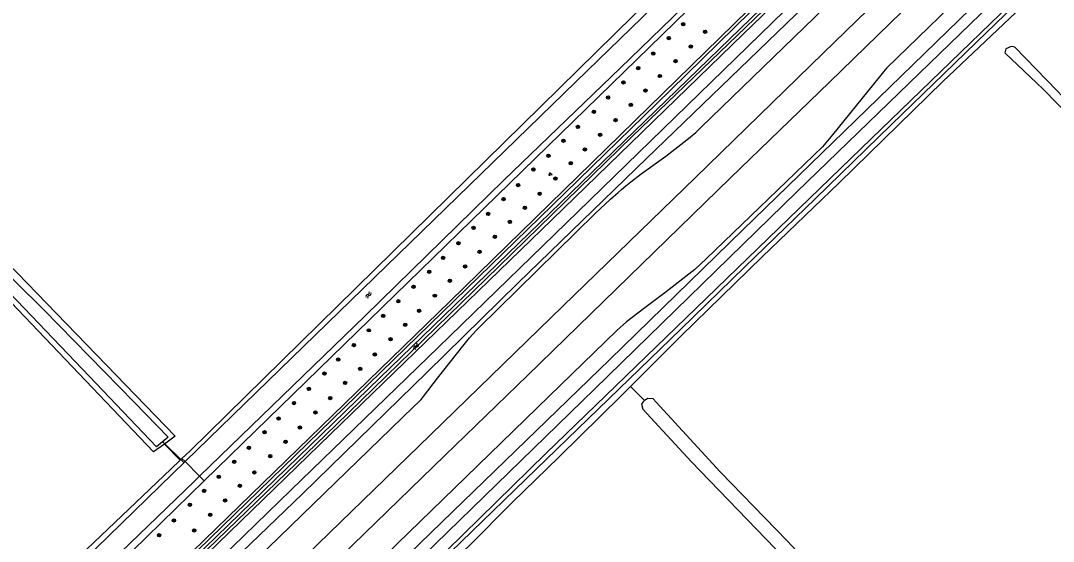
# Model space of a CAD drawing. Extents: x 137999 to 141000, y 397500 to 400501.
# Drawn here: x 139557.6 to 139806.3, y 400079.1 to 400204.3 of the extents above; entities that cross this region are included whole.
import ezdxf

# ---------------------------------------------------------------- set-up
doc = ezdxf.new("R2010")
doc.units = 0
for name, color, linetype in [('gg-knt-BGT kruinlijn', 7, 'Continuous'), ('gg-knt-bronhoudergrens', 7, 'Continuous'), ('gg-kntw-bovenkant insteek waterloop', 7, 'Continuous'), ('gg-kntw-waterlijn', 7, 'Continuous'), ('gg-kwrk-duiker nz buis', 7, 'Continuous'), ('gt-grn-vlakafsluiter', 7, 'Continuous'), ('gt-symb-boom', 7, 'Continuous'), ('gt-symb-groenvak', 7, 'Continuous'), ('gt-symb-watersymbool', 7, 'Continuous'), ('gx-grn-maaiveld', 7, 'Continuous')]:
    doc.layers.add(name, color=color, linetype=linetype)

# ---------------------------------------------------------------- blocks, each defined once
blk = doc.blocks.new('gt0-BOOM')
at = {"layer": 'gt-symb-boom'}
for radius in [0.4, 0.2]:
    blk.add_circle((0, 0), radius, dxfattribs=at)
blk = doc.blocks.new('gt0-GRVAK')
at = {"layer": 'gt-symb-groenvak'}
for p, q in [((-0.11, 0.19), (-0.23, 0.24)), ((-0.18, 0.15), (0.09, 0.15)), ((-0.09, 0.21), (-0.16, 0.32)), ((-0.05, 0.21), (-0.05, 0.39)), ((0, 0.21), (0.06, 0.32)), ((0.02, 0.19), (0.13, 0.24)), ((0.26, -0.05), (0.2, 0.06)), ((0.31, -0.05), (0.31, 0.13)), ((0.35, -0.05), (0.41, 0.06)), ((-0.24, -0.23), (-0.36, -0.18)), ((-0.32, -0.26), (-0.05, -0.26)), ((-0.23, -0.21), (-0.29, -0.09)), ((-0.18, -0.2), (-0.18, -0.02)), ((-0.14, -0.21), (-0.07, -0.09)), ((-0.12, -0.23), (0, -0.18)), ((0.24, -0.07), (0.12, -0.02)), ((0.17, -0.11), (0.44, -0.11)), ((0.37, -0.07), (0.49, -0.02))]:
    blk.add_line(p, q, dxfattribs=at)
blk = doc.blocks.new('gt0-WA')
at = {"layer": 'gt-symb-watersymbool'}
for centre, start, end in [((-0.32, 0.02), 28.0725, 151.9275), ((0.43, 0.42), 208.0725, 331.9275), ((-0.32, -0.43), 28.0725, 151.9275), ((0.43, -0.03), 208.0725, 331.9275)]:
    blk.add_arc(centre, 0.425, start, end, dxfattribs=at)

msp = doc.modelspace()

# ---------------------------------------------------------------- linework, layer by layer
at = {"layer": 'gg-knt-BGT kruinlijn'}
for p, q in [((139731.7, 400201.19), (139769.19, 400237.46)), ((139685.6, 400156.54), (139731.7, 400201.19)), ((139632.25, 400104.88), (139685.6, 400156.54)), ((139585.75, 400059.86), (139632.25, 400104.88))]:
    msp.add_line(p, q, dxfattribs=at)
at = {"layer": 'gg-knt-bronhoudergrens'}
msp.add_line((139592.24, 400102.47), (139596.06, 400098.59), dxfattribs=at)
at = {"layer": 'gg-kntw-bovenkant insteek waterloop'}
for p, q in [((139779.81, 400278.78), (139598.35, 400100.78)), ((139786.53, 400273.44), (139601.81, 400093.62)), ((139551.02, 400149.59), (139594.84, 400104.36)), ((139589.64, 400100.58), (139549.65, 400142.46)), ((139592.24, 400102.47), (139589.64, 400100.58)), ((139594.84, 400104.36), (139592.24, 400102.47)), ((139596.48, 400099), (139598.35, 400100.78)), ((139596.06, 400098.59), (139593.77, 400096.41)), ((139596.48, 400099), (139596.06, 400098.59)), ((139601.81, 400093.62), (139505.62, 400000))]:
    msp.add_line(p, q, dxfattribs=at)
for points in [[(139519.93, 400000), (139661.01, 400136.87), (139794.27, 400266.92)], [(139593.77, 400096.41), (139560.2, 400064.49), (139493.23, 400000)]]:
    msp.add_lwpolyline(points, dxfattribs=at)
at = {"layer": 'gg-kntw-waterlijn'}
for points in [[(139781.44, 400277.49), (139756.9, 400253.24), (139694.12, 400192.31), (139597.21, 400098.26)], [(139785.22, 400274.49), (139772.73, 400261.76), (139754.31, 400243.61), (139701.99, 400192.87), (139674, 400165.94), (139640.61, 400133.32), (139600.68, 400094.76)], [(139529.49, 400008.27), (139685.62, 400159.86), (139714.09, 400187.61), (139733.36, 400206.43), (139776.85, 400248.47), (139795.6, 400267.08), (139795.07, 400267.7)], [(139796.26, 400268.86), (139797.49, 400267.92), (139797.49, 400266.96), (139783.21, 400252.96), (139760.59, 400231.18), (139741.03, 400212.33), (139669.84, 400143.36), (139644.12, 400118.43), (139604.84, 400080.32), (139561.52, 400038.22)], [(139549.48, 400148.27), (139563.27, 400134.68), (139584.94, 400112.59), (139593.17, 400104.15), (139590.38, 400101.79), (139574.22, 400118.71), (139551.45, 400142.47), (139548.62, 400145.4)], [(139597.21, 400098.26), (139547.95, 400050.45), (139478.83, 399982.37), (139433.17, 399938.26), (139368.08, 399875.37), (139332.18, 399840.69), (139322.05, 399831.79), (139320.92, 399829.14), (139322.96, 399827.04), (139324.61, 399827.5), (139326.3, 399828.33), (139337.87, 399839.3), (139393.92, 399893.52), (139465.77, 399963.03), (139529.7, 400025.59), (139577.16, 400072.04), (139599.54, 400093.66), (139600.68, 400094.76)]]:
    msp.add_lwpolyline(points, dxfattribs=at)
at = {"layer": 'gg-kwrk-duiker nz buis'}
msp.add_line((139591.69, 400103.18), (139596.82, 400098.12), dxfattribs=at)
at = {"layer": 'gt-grn-vlakafsluiter'}
for p, q in [((139596.48, 400099), (139597.21, 400098.26)), ((139597.21, 400098.26), (139600.68, 400094.76)), ((139601.81, 400093.62), (139600.68, 400094.76))]:
    msp.add_line(p, q, dxfattribs=at)
at = {"layer": 'gx-grn-maaiveld'}
msp.add_line((139704.47, 400116.3), (139707.87, 400112.93), dxfattribs=at)
for points in [[(139768.58, 400238.13), (139738.58, 400208.85), (139704.96, 400176.55), (139672.73, 400145.16), (139633.57, 400107.13), (139588.19, 400063.21), (139537.7, 400014.17)], [(139704.47, 400116.3), (139716.69, 400128.5), (139736.21, 400147.49), (139754.72, 400165.36), (139779.69, 400189.71), (139797.21, 400206.3), (139812.1, 400220.66), (139823.75, 400231.6), (139831.29, 400238.68)], [(139771.03, 400235.44), (139726.87, 400192.43), (139691.8, 400158.31), (139658.22, 400125.76), (139622.67, 400091.41), (139572.11, 400042.3), (139533.97, 400005.33), (139503.79, 399976.06)], [(139772.86, 400233.45), (139746.53, 400207.95), (139708.34, 400171.14), (139677.37, 400141.16), (139655.48, 400119.79), (139625.47, 400090.55), (139596.38, 400062.5), (139564.47, 400031.43), (139537.99, 400005.79), (139505.53, 399974.16)], [(139595.76, 400056.71), (139652.22, 400111.42), (139653.51, 400112.62), (139654.07, 400113.22), (139654.62, 400113.94), (139658.04, 400118.35), (139664.4, 400126.4), (139665.74, 400128.03), (139666.53, 400128.94), (139667.33, 400129.84), (139668.03, 400130.55), (139695.93, 400157.94), (139699.67, 400161.39), (139701.49, 400162.99), (139702.33, 400163.71), (139703.38, 400164.58), (139704.56, 400165.55), (139707.02, 400167.45), (139712.99, 400171.76), (139718.07, 400175.68), (139720.2, 400177.44), (139721.5, 400178.7), (139753.72, 400209.96), (139775.22, 400230.86)], [(139513.21, 399965.81), (139534.84, 399986.86), (139570.29, 400021.18), (139615.67, 400065.34), (139653.48, 400101.98), (139688.15, 400135.64), (139720.14, 400166.63), (139750.85, 400196.5), (139780.39, 400225.21)], [(139784.48, 400220.74), (139775.68, 400212.19), (139752.38, 400189.56), (139728.43, 400166.41), (139697.97, 400136.76), (139679.68, 400118.99), (139659.76, 400099.75), (139637.58, 400078.22), (139614.75, 400056.07), (139594.06, 400036), (139577.95, 400020.36), (139550.91, 399994.1), (139527.32, 399971.21), (139517.24, 399961.42)], [(139655.94, 400071.42), (139679.2, 400093.96), (139696.76, 400110.93), (139716.57, 400130.13), (139731.97, 400145.09), (139749, 400161.59), (139767.23, 400179.29), (139787.66, 400199.06), (139806.45, 400217.26)], [(139789.35, 400215.41), (139781.35, 400207.66), (139766.14, 400192.93), (139762.98, 400189.06), (139753.08, 400176.87), (139750.68, 400174.01), (139735.51, 400159.42), (139722.77, 400147.11), (139719.92, 400144.51), (139713.07, 400139.11), (139707.88, 400135.24), (139703.47, 400131.88), (139701.21, 400129.83), (139684.91, 400114), (139664.8, 400094.48), (139642.85, 400073.21)], [(139791.89, 400212.63), (139761.38, 400182.93), (139731.49, 400154.03), (139699.47, 400122.81), (139661.65, 400086.22), (139630.01, 400055.55), (139600.4, 400026.8), (139571.21, 399998.43), (139546.19, 399974.23), (139524.65, 399953.36)], [(139793.63, 400210.73), (139744.54, 400163.17), (139695.8, 400115.7), (139636.78, 400058.38), (139575.88, 399999.48), (139526.45, 399951.4)], [(139528.41, 399949.27), (139569.48, 399989.09), (139606.79, 400025.18), (139648.23, 400065.09), (139684.08, 400100.18), (139720.29, 400135.21), (139762.4, 400175.89), (139795.92, 400208.23)], [(139858.97, 400133.15), (139845.98, 400146.42), (139809.62, 400184.9), (139807.19, 400187.46), (139796.98, 400197.93), (139796.62, 400198.02), (139796.58, 400198.03), (139796.12, 400198.14), (139794.83, 400197.59), (139794.62, 400196.62), (139802.32, 400189.31), (139803.85, 400187.86), (139810.49, 400181.02), (139831.01, 400159.87), (139843.07, 400146.95), (139855.75, 400134.45), (139859.35, 400130.72), (139863.61, 400126.3)], [(139624.52, 400038.93), (139630.23, 400044.48), (139637.46, 400051.5), (139638.41, 400052.42), (139656.87, 400070.22), (139663.49, 400076.03), (139664.54, 400076.95), (139665.62, 400078.04), (139675.94, 400088.42), (139687.26, 400099.43), (139702.24, 400114.08), (139704.47, 400116.3)], [(139707.87, 400112.93), (139707.43, 400112.6), (139707.11, 400112.06), (139707.44, 400110.88), (139719.07, 400098.26), (139741.55, 400075.07), (139760.57, 400054.77), (139768.28, 400046.32), (139771.87, 400042.91), (139775.56, 400039.06), (139789.46, 400024.42), (139825.31, 399987.12), (139825.74, 399987.34), (139826.53, 399987.93), (139826.65, 399988.02)], [(139826.65, 399988.02), (139827.35, 399988.54), (139827.45, 399989.05), (139827.45, 399989.08), (139827.35, 399989.76), (139827.34, 399989.83), (139826.79, 399990.58), (139825.86, 399991.29), (139823.87, 399992.82), (139806.96, 400010.84), (139797.79, 400020.61), (139789.88, 400028.83), (139778.35, 400040.8), (139774.11, 400045.29), (139773.67, 400045.83), (139772.81, 400046.57), (139770.85, 400048.5), (139742.17, 400079.17), (139726.09, 400095.84), (139710.64, 400112.57), (139709.9, 400113.37), (139709.81, 400113.38), (139708.61, 400113.47), (139707.87, 400112.93)]]:
    msp.add_lwpolyline(points, dxfattribs=at)

# ---------------------------------------------------------------- block references
at = {"layer": 'gt-symb-boom'}
for p in [(139717.16, 400203.46), (139722.42, 400201.66), (139713.66, 400200.13), (139718.99, 400198.09), (139709.96, 400196.4), (139715.31, 400194.61), (139706.34, 400192.93), (139702.77, 400189.46), (139711.54, 400191.02), (139708.07, 400187.52), (139699.07, 400185.85), (139704.55, 400184.07), (139695.65, 400182.42), (139700.88, 400180.41), (139691.81, 400178.79), (139697.15, 400176.9), (139688.32, 400175.46), (139684.71, 400171.83), (139693.5, 400173.36), (139690.08, 400170.03), (139681.1, 400168.53), (139677.42, 400164.79), (139686.4, 400166.35), (139682.6, 400162.71), (139673.92, 400161.4), (139679.03, 400159.33), (139670.18, 400157.83), (139666.7, 400154.49), (139675.42, 400155.91), (139671.83, 400152.34), (139663.03, 400150.8), (139659.35, 400147.27), (139668.14, 400148.74), (139664.63, 400145.23), (139656, 400143.92), (139660.99, 400141.78), (139652.26, 400140.32), (139648.57, 400136.85), (139657.36, 400138.18), (139653.55, 400134.54), (139644.92, 400133.32), (139641.46, 400129.84), (139650.22, 400131.2), (139646.69, 400127.71), (139637.86, 400126.29), (139634.12, 400122.8), (139642.9, 400124.04), (139630.78, 400119.45), (139639.4, 400120.57), (139635.76, 400117.2), (139627.04, 400115.73), (139623.45, 400112.33), (139632.19, 400113.53), (139628.6, 400110.11), (139619.74, 400108.61), (139616.35, 400105.34), (139624.87, 400106.45), (139621.41, 400103.05), (139612.61, 400101.58), (139617.72, 400099.57), (139609.05, 400098.23), (139605.33, 400094.61), (139613.9, 400095.68), (139610.42, 400092.46), (139601.8, 400091.2), (139598.4, 400087.87), (139606.87, 400088.93), (139603.27, 400085.49), (139594.55, 400084.1), (139590.98, 400080.53), (139599.42, 400081.72)]:
    msp.add_blockref('gt0-BOOM', p, dxfattribs=at)
at = {"layer": 'gt-symb-groenvak'}
msp.add_blockref('gt0-GRVAK', (139685.14, 400167.41), dxfattribs=at)
at = {"layer": 'gt-symb-watersymbool', "rotation": -117.97472992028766}
for p in [(139641.43, 400138.39), (139652.89, 400126.01)]:
    msp.add_blockref('gt0-WA', p, dxfattribs=at)

doc.saveas('drawing.dxf')
